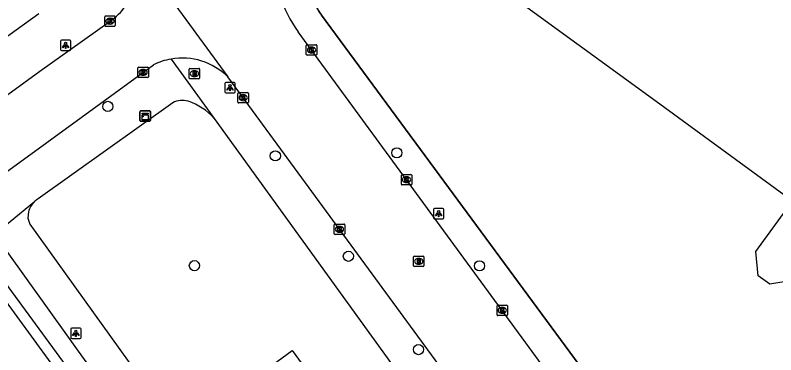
# Model space of a CAD drawing. Extents: x 159040 to 160094, y 381214 to 382518.
# Drawn here: x 159785.9 to 159859, y 382207.1 to 382239.7 of the extents above; entities that cross this region are included whole.
import ezdxf

# ---------------------------------------------------------------- set-up
doc = ezdxf.new("R2010")
doc.units = 0
for name, color, linetype in [('IMGEO_Boom', 7, 'Continuous'), ('IMGEO_Brandkraan', 7, 'Continuous'), ('IMGEO_Hek', 7, 'Continuous'), ('IMGEO_Kast', 7, 'Continuous'), ('IMGEO_Kolk', 7, 'Continuous'), ('IMGEO_Lichtpunt', 7, 'Continuous'), ('IMGEO_Pand', 7, 'Continuous'), ('IMGEO_Rijbaan_lokaal_gesloten', 7, 'Continuous'), ('IMGEO_Rijbaan_lokaal_open', 7, 'Continuous'), ('IMGEO_Rioolput', 7, 'Continuous'), ('IMGEO_Voetpad_open', 7, 'Continuous')]:
    doc.layers.add(name, color=color, linetype=linetype)

msp = doc.modelspace()

# ---------------------------------------------------------------- linework, layer by layer
at = {"layer": 'IMGEO_Boom'}
for centre in [(159794.756, 382230.961), (159810.872, 382226.208), (159822.563, 382226.496), (159817.897, 382216.561), (159803.083, 382215.662), (159830.514, 382215.64), (159824.636, 382207.597)]:
    msp.add_circle(centre, 0.489, dxfattribs=at)
at = {"layer": 'IMGEO_Brandkraan'}
for p, q in [((159802.585, 382233.682), (159802.585, 382234.534)), ((159802.66, 382234.608), (159803.512, 382234.608)), ((159803.586, 382234.534), (159803.586, 382233.682)), ((159803.096, 382233.828), (159803.071, 382233.828)), ((159803.073, 382234.388), (159803.098, 382234.388)), ((159803.512, 382233.608), (159802.66, 382233.608))]:
    msp.add_line(p, q, dxfattribs=at)
for points in [[(159802.585, 382233.682), (159802.585, 382234.534)], [(159802.66, 382234.608), (159803.512, 382234.608)], [(159803.586, 382234.534), (159803.586, 382233.682)], [(159802.933, 382234.308), (159802.933, 382233.908), (159803.146, 382233.908)], [(159803.164, 382234.308), (159802.933, 382234.308)], [(159803.112, 382234.227), (159803.058, 382234.227), (159803.058, 382234.151)], [(159803.058, 382234.151), (159803.111, 382234.151)], [(159803.12, 382234.075), (159803.058, 382234.075), (159803.058, 382233.994)], [(159803.058, 382233.994), (159803.12, 382233.994)], [(159803.512, 382233.608), (159802.66, 382233.608)]]:
    msp.add_lwpolyline(points, dxfattribs=at)
for centre, radius, start, end in [((159802.662, 382234.532), 0.0765, 91.55205, 178.44795), ((159802.662, 382234.532), 0.0765, 91.55205, 178.44795), ((159803.51, 382234.532), 0.0765, 1.55205, 88.44795), ((159803.51, 382234.532), 0.0765, 1.55205, 88.44795), ((159803.113, 382234.189), 0.0379, 267.82845, 90.93552), ((159803.121, 382234.034), 0.0404, 269.87594, 90.50774), ((159803.152, 382234.159), 0.251, 268.66757, 293.53466), ((159803.168, 382234.163), 0.145, 59.4692, 91.53667), ((159803.193, 382234.21), 0.0922, 285.51372, 58.15012), ((159803.198, 382234.018), 0.105, 301.31148, 78.98903), ((159802.662, 382233.684), 0.0765, 181.55205, 268.44795), ((159802.662, 382233.684), 0.0765, 181.55205, 268.44795), ((159803.51, 382233.684), 0.0765, 271.55205, 358.44795), ((159803.51, 382233.684), 0.0765, 271.55205, 358.44795)]:
    msp.add_arc(centre, radius, start, end, dxfattribs=at)
for centre, major_axis, ratio, start_param, end_param in [((159803.072, 382234.108), (-0.387, 0.002), 0.722429, 4.712389, 7.853982), ((159803.097, 382234.108), (-0.39, 0.002), 0.717154, 1.570796, 4.712389)]:
    msp.add_ellipse(centre, major_axis=major_axis, ratio=ratio, start_param=start_param, end_param=end_param, dxfattribs=at)
at = {"layer": 'IMGEO_Hek'}
msp.add_lwpolyline([(159867.666, 382168.76), (159815.302, 382239.717)], dxfattribs=at)
msp.add_arc((159822.673, 382244.936), 9.031, 145.89261, 215.29973, dxfattribs=at)
at = {"layer": 'IMGEO_Kast'}
for p, q in [((159797.852, 382229.61), (159797.852, 382230.451)), ((159797.852, 382230.451), (159797.852, 382229.61)), ((159797.927, 382230.535), (159798.768, 382230.535)), ((159798.768, 382230.535), (159797.927, 382230.535)), ((159798.852, 382230.46), (159798.852, 382229.619)), ((159798.852, 382229.619), (159798.852, 382230.46)), ((159798.777, 382229.535), (159797.936, 382229.535)), ((159797.936, 382229.535), (159798.777, 382229.535))]:
    msp.add_line(p, q, dxfattribs=at)
for points in [[(159798.047, 382230.325), (159798.647, 382230.325), (159798.647, 382230.24), (159798.047, 382230.24), (159798.047, 382230.325)], [(159798.047, 382230.15), (159798.647, 382230.15), (159798.647, 382229.661), (159798.047, 382229.661), (159798.047, 382230.15)]]:
    msp.add_lwpolyline(points, dxfattribs=at)
msp.add_circle((159798.131, 382229.999), 0.0377, dxfattribs=at)
for centre, start, end in [((159797.93, 382230.457), 92.4484, 184.28452), ((159797.93, 382230.457), 92.4484, 184.28452), ((159798.774, 382230.457), 2.4484, 94.28452), ((159798.774, 382230.457), 2.4484, 94.28452), ((159797.93, 382229.613), 182.4484, 274.28452), ((159797.93, 382229.613), 182.4484, 274.28452), ((159798.774, 382229.613), 272.4484, 4.28452), ((159798.774, 382229.613), 272.4484, 4.28452)]:
    msp.add_arc(centre, 0.0779, start, end, dxfattribs=at)
at = {"layer": 'IMGEO_Kolk'}
for p, q in [((159794.545, 382239.647), (159795.397, 382239.647)), ((159794.47, 382238.721), (159794.47, 382239.573)), ((159794.981, 382238.867), (159794.956, 382238.867)), ((159794.958, 382239.427), (159794.983, 382239.427)), ((159795.471, 382239.573), (159795.471, 382238.721)), ((159795.397, 382238.647), (159794.545, 382238.647)), ((159813.849, 382235.955), (159813.849, 382236.807)), ((159813.924, 382236.881), (159814.776, 382236.881)), ((159814.85, 382236.807), (159814.85, 382235.955)), ((159814.36, 382236.101), (159814.335, 382236.101)), ((159814.337, 382236.661), (159814.362, 382236.661)), ((159814.776, 382235.881), (159813.924, 382235.881)), ((159797.657, 382233.805), (159797.657, 382234.657)), ((159797.732, 382234.731), (159798.584, 382234.731)), ((159798.145, 382234.511), (159798.17, 382234.511)), ((159798.658, 382234.657), (159798.658, 382233.805)), ((159798.168, 382233.951), (159798.143, 382233.951)), ((159798.584, 382233.731), (159797.732, 382233.731)), ((159807.352, 382232.287), (159808.204, 382232.287)), ((159807.277, 382231.361), (159807.277, 382232.213)), ((159807.765, 382232.067), (159807.79, 382232.067)), ((159808.278, 382232.213), (159808.278, 382231.361)), ((159808.204, 382231.287), (159807.352, 382231.287)), ((159807.788, 382231.507), (159807.763, 382231.507)), ((159822.992, 382223.489), (159822.992, 382224.341)), ((159823.067, 382224.415), (159823.919, 382224.415)), ((159823.993, 382224.341), (159823.993, 382223.489)), ((159823.503, 382223.635), (159823.478, 382223.635)), ((159823.48, 382224.195), (159823.505, 382224.195)), ((159823.919, 382223.415), (159823.067, 382223.415)), ((159816.539, 382218.733), (159816.539, 382219.585)), ((159816.614, 382219.659), (159817.466, 382219.659)), ((159817.027, 382219.439), (159817.052, 382219.439)), ((159817.54, 382219.585), (159817.54, 382218.733)), ((159817.466, 382218.659), (159816.614, 382218.659)), ((159817.05, 382218.879), (159817.025, 382218.879)), ((159832.268, 382211.868), (159833.12, 382211.868)), ((159832.193, 382210.942), (159832.193, 382211.794)), ((159832.704, 382211.088), (159832.679, 382211.088)), ((159832.681, 382211.648), (159832.706, 382211.648)), ((159833.194, 382211.794), (159833.194, 382210.942)), ((159833.12, 382210.868), (159832.268, 382210.868))]:
    msp.add_line(p, q, dxfattribs=at)
for points in [[(159794.545, 382239.647), (159795.397, 382239.647)], [(159794.47, 382238.721), (159794.47, 382239.573)], [(159794.791, 382239.347), (159794.914, 382239.347), (159794.914, 382239.196), (159795.044, 382239.347), (159795.208, 382239.347), (159795.062, 382239.196), (159795.215, 382238.947), (159795.063, 382238.947), (159794.978, 382239.111), (159794.914, 382239.044), (159794.914, 382238.947), (159794.791, 382238.947), (159794.791, 382239.347)], [(159795.471, 382239.573), (159795.471, 382238.721)], [(159795.397, 382238.647), (159794.545, 382238.647)], [(159813.849, 382235.955), (159813.849, 382236.807)], [(159813.924, 382236.881), (159814.776, 382236.881)], [(159814.85, 382236.807), (159814.85, 382235.955)], [(159814.17, 382236.581), (159814.293, 382236.581), (159814.293, 382236.43), (159814.423, 382236.581), (159814.587, 382236.581), (159814.441, 382236.43), (159814.594, 382236.181), (159814.442, 382236.181), (159814.357, 382236.345), (159814.293, 382236.278), (159814.293, 382236.181), (159814.17, 382236.181), (159814.17, 382236.581)], [(159814.776, 382235.881), (159813.924, 382235.881)], [(159797.657, 382233.805), (159797.657, 382234.657)], [(159797.732, 382234.731), (159798.584, 382234.731)], [(159798.658, 382234.657), (159798.658, 382233.805)], [(159797.978, 382234.431), (159798.101, 382234.431), (159798.101, 382234.28), (159798.231, 382234.431), (159798.395, 382234.431), (159798.249, 382234.28), (159798.402, 382234.031), (159798.25, 382234.031), (159798.165, 382234.195), (159798.101, 382234.128), (159798.101, 382234.031), (159797.978, 382234.031), (159797.978, 382234.431)], [(159798.584, 382233.731), (159797.732, 382233.731)], [(159807.352, 382232.287), (159808.204, 382232.287)], [(159807.277, 382231.361), (159807.277, 382232.213)], [(159807.598, 382231.987), (159807.721, 382231.987), (159807.721, 382231.836), (159807.851, 382231.987), (159808.015, 382231.987), (159807.869, 382231.836), (159808.022, 382231.587), (159807.87, 382231.587), (159807.785, 382231.751), (159807.721, 382231.684), (159807.721, 382231.587), (159807.598, 382231.587), (159807.598, 382231.987)], [(159808.278, 382232.213), (159808.278, 382231.361)], [(159808.204, 382231.287), (159807.352, 382231.287)], [(159822.992, 382223.489), (159822.992, 382224.341)], [(159823.067, 382224.415), (159823.919, 382224.415)], [(159823.993, 382224.341), (159823.993, 382223.489)], [(159823.313, 382224.115), (159823.436, 382224.115), (159823.436, 382223.964), (159823.566, 382224.115), (159823.73, 382224.115), (159823.584, 382223.964), (159823.737, 382223.715), (159823.585, 382223.715), (159823.5, 382223.879), (159823.436, 382223.812), (159823.436, 382223.715), (159823.313, 382223.715), (159823.313, 382224.115)], [(159823.919, 382223.415), (159823.067, 382223.415)], [(159816.539, 382218.733), (159816.539, 382219.585)], [(159816.614, 382219.659), (159817.466, 382219.659)], [(159816.86, 382219.359), (159816.983, 382219.359), (159816.983, 382219.208), (159817.113, 382219.359), (159817.277, 382219.359), (159817.131, 382219.208), (159817.284, 382218.959), (159817.132, 382218.959), (159817.047, 382219.123), (159816.983, 382219.056), (159816.983, 382218.959), (159816.86, 382218.959), (159816.86, 382219.359)], [(159817.54, 382219.585), (159817.54, 382218.733)], [(159817.466, 382218.659), (159816.614, 382218.659)], [(159832.268, 382211.868), (159833.12, 382211.868)], [(159832.193, 382210.942), (159832.193, 382211.794)], [(159832.514, 382211.568), (159832.637, 382211.568), (159832.637, 382211.417), (159832.767, 382211.568), (159832.931, 382211.568), (159832.785, 382211.417), (159832.938, 382211.168), (159832.786, 382211.168), (159832.701, 382211.332), (159832.637, 382211.265), (159832.637, 382211.168), (159832.514, 382211.168), (159832.514, 382211.568)], [(159833.194, 382211.794), (159833.194, 382210.942)], [(159833.12, 382210.868), (159832.268, 382210.868)]]:
    msp.add_lwpolyline(points, dxfattribs=at)
for centre, start, end in [((159794.547, 382239.571), 91.55205, 178.44795), ((159794.547, 382239.571), 91.55205, 178.44795), ((159795.395, 382239.571), 1.55205, 88.44795), ((159795.395, 382239.571), 1.55205, 88.44795), ((159794.547, 382238.723), 181.55205, 268.44795), ((159794.547, 382238.723), 181.55205, 268.44795), ((159795.395, 382238.723), 271.55205, 358.44795), ((159795.395, 382238.723), 271.55205, 358.44795), ((159813.926, 382236.805), 91.55205, 178.44795), ((159813.926, 382236.805), 91.55205, 178.44795), ((159814.774, 382236.805), 1.55205, 88.44795), ((159814.774, 382236.805), 1.55205, 88.44795), ((159813.926, 382235.957), 181.55205, 268.44795), ((159813.926, 382235.957), 181.55205, 268.44795), ((159814.774, 382235.957), 271.55205, 358.44795), ((159814.774, 382235.957), 271.55205, 358.44795), ((159797.734, 382234.655), 91.55205, 178.44795), ((159797.734, 382234.655), 91.55205, 178.44795), ((159798.582, 382234.655), 1.55205, 88.44795), ((159798.582, 382234.655), 1.55205, 88.44795), ((159797.734, 382233.807), 181.55205, 268.44795), ((159797.734, 382233.807), 181.55205, 268.44795), ((159798.582, 382233.807), 271.55205, 358.44795), ((159798.582, 382233.807), 271.55205, 358.44795), ((159807.354, 382232.211), 91.55205, 178.44795), ((159807.354, 382232.211), 91.55205, 178.44795), ((159808.202, 382232.211), 1.55205, 88.44795), ((159808.202, 382232.211), 1.55205, 88.44795), ((159807.354, 382231.363), 181.55205, 268.44795), ((159807.354, 382231.363), 181.55205, 268.44795), ((159808.202, 382231.363), 271.55205, 358.44795), ((159808.202, 382231.363), 271.55205, 358.44795), ((159823.069, 382224.339), 91.55205, 178.44795), ((159823.069, 382224.339), 91.55205, 178.44795), ((159823.917, 382224.339), 1.55205, 88.44795), ((159823.917, 382224.339), 1.55205, 88.44795), ((159823.069, 382223.491), 181.55205, 268.44795), ((159823.069, 382223.491), 181.55205, 268.44795), ((159823.917, 382223.491), 271.55205, 358.44795), ((159823.917, 382223.491), 271.55205, 358.44795), ((159816.616, 382219.583), 91.55205, 178.44795), ((159816.616, 382219.583), 91.55205, 178.44795), ((159817.464, 382219.583), 1.55205, 88.44795), ((159817.464, 382219.583), 1.55205, 88.44795), ((159816.616, 382218.735), 181.55205, 268.44795), ((159816.616, 382218.735), 181.55205, 268.44795), ((159817.464, 382218.735), 271.55205, 358.44795), ((159817.464, 382218.735), 271.55205, 358.44795), ((159832.27, 382211.792), 91.55205, 178.44795), ((159832.27, 382211.792), 91.55205, 178.44795), ((159833.118, 382211.792), 1.55205, 88.44795), ((159833.118, 382211.792), 1.55205, 88.44795), ((159832.27, 382210.944), 181.55205, 268.44795), ((159832.27, 382210.944), 181.55205, 268.44795), ((159833.118, 382210.944), 271.55205, 358.44795), ((159833.118, 382210.944), 271.55205, 358.44795)]:
    msp.add_arc(centre, 0.0765, start, end, dxfattribs=at)
for centre, major_axis, ratio, start_param, end_param in [((159794.957, 382239.147), (-0.387, 0.002), 0.722429, 4.712389, 7.853982), ((159794.982, 382239.147), (-0.39, 0.002), 0.717154, 1.570796, 4.712389), ((159814.336, 382236.381), (-0.387, 0.002), 0.722429, 4.712389, 7.853982), ((159814.361, 382236.381), (-0.39, 0.002), 0.717154, 1.570796, 4.712389), ((159798.144, 382234.231), (-0.387, 0.002), 0.722429, 4.712389, 7.853982), ((159798.169, 382234.231), (-0.39, 0.002), 0.717154, 1.570796, 4.712389), ((159807.764, 382231.787), (-0.387, 0.002), 0.722429, 4.712389, 7.853982), ((159807.789, 382231.787), (-0.39, 0.002), 0.717154, 1.570796, 4.712389), ((159823.479, 382223.915), (-0.387, 0.002), 0.722429, 4.712389, 7.853982), ((159823.504, 382223.915), (-0.39, 0.002), 0.717154, 1.570796, 4.712389), ((159817.026, 382219.159), (-0.387, 0.002), 0.722429, 4.712389, 7.853982), ((159817.051, 382219.159), (-0.39, 0.002), 0.717154, 1.570796, 4.712389), ((159832.68, 382211.368), (-0.387, 0.002), 0.722429, 4.712389, 7.853982), ((159832.705, 382211.368), (-0.39, 0.002), 0.717154, 1.570796, 4.712389)]:
    msp.add_ellipse(centre, major_axis=major_axis, ratio=ratio, start_param=start_param, end_param=end_param, dxfattribs=at)
at = {"layer": 'IMGEO_Lichtpunt'}
for p, q in [((159790.2, 382237.224), (159790.2, 382236.417)), ((159790.2, 382237.224), (159790.2, 382236.417)), ((159791.102, 382237.319), (159790.294, 382237.319)), ((159791.102, 382237.319), (159790.294, 382237.319)), ((159791.196, 382236.417), (159791.196, 382237.224)), ((159791.196, 382236.417), (159791.196, 382237.224)), ((159790.294, 382236.323), (159791.102, 382236.323)), ((159790.294, 382236.323), (159791.102, 382236.323)), ((159806.009, 382233.159), (159806.009, 382232.352)), ((159806.009, 382233.159), (159806.009, 382232.352)), ((159806.911, 382233.254), (159806.103, 382233.254)), ((159806.911, 382233.254), (159806.103, 382233.254)), ((159807.005, 382232.352), (159807.005, 382233.159)), ((159807.005, 382232.352), (159807.005, 382233.159)), ((159806.103, 382232.258), (159806.911, 382232.258)), ((159806.103, 382232.258), (159806.911, 382232.258)), ((159826.084, 382221.059), (159826.084, 382220.252)), ((159826.084, 382221.059), (159826.084, 382220.252)), ((159826.986, 382221.154), (159826.178, 382221.154)), ((159826.986, 382221.154), (159826.178, 382221.154)), ((159827.08, 382220.252), (159827.08, 382221.059)), ((159827.08, 382220.252), (159827.08, 382221.059)), ((159826.178, 382220.158), (159826.986, 382220.158)), ((159826.178, 382220.158), (159826.986, 382220.158)), ((159792.092, 382209.661), (159791.284, 382209.661)), ((159792.092, 382209.661), (159791.284, 382209.661)), ((159791.19, 382209.566), (159791.19, 382208.759)), ((159791.19, 382209.566), (159791.19, 382208.759)), ((159792.186, 382208.759), (159792.186, 382209.566)), ((159792.186, 382208.759), (159792.186, 382209.566)), ((159791.284, 382208.665), (159792.092, 382208.665)), ((159791.284, 382208.665), (159792.092, 382208.665))]:
    msp.add_line(p, q, dxfattribs=at)
for points in [[(159790.574, 382236.888), (159790.613, 382236.86), (159790.425, 382236.598), (159790.387, 382236.625), (159790.574, 382236.888)], [(159790.676, 382236.84), (159790.723, 382236.84), (159790.723, 382236.518), (159790.676, 382236.518), (159790.676, 382236.84)], [(159790.786, 382236.86), (159790.824, 382236.887), (159791.011, 382236.625), (159790.972, 382236.597), (159790.786, 382236.86)], [(159806.383, 382232.823), (159806.422, 382232.795), (159806.234, 382232.533), (159806.196, 382232.56), (159806.383, 382232.823)], [(159806.485, 382232.775), (159806.532, 382232.775), (159806.532, 382232.453), (159806.485, 382232.453), (159806.485, 382232.775)], [(159806.595, 382232.795), (159806.633, 382232.822), (159806.82, 382232.56), (159806.781, 382232.532), (159806.595, 382232.795)], [(159826.458, 382220.723), (159826.497, 382220.695), (159826.309, 382220.433), (159826.271, 382220.46), (159826.458, 382220.723)], [(159826.56, 382220.675), (159826.607, 382220.675), (159826.607, 382220.353), (159826.56, 382220.353), (159826.56, 382220.675)], [(159826.67, 382220.695), (159826.708, 382220.722), (159826.895, 382220.46), (159826.856, 382220.432), (159826.67, 382220.695)], [(159791.564, 382209.23), (159791.603, 382209.202), (159791.415, 382208.94), (159791.377, 382208.967), (159791.564, 382209.23)], [(159791.666, 382209.182), (159791.713, 382209.182), (159791.713, 382208.86), (159791.666, 382208.86), (159791.666, 382209.182)], [(159791.776, 382209.202), (159791.814, 382209.229), (159792.001, 382208.967), (159791.962, 382208.939), (159791.776, 382209.202)]]:
    msp.add_lwpolyline(points, dxfattribs=at)
for centre in [(159790.699, 382237.022), (159806.508, 382232.957), (159826.583, 382220.857), (159791.689, 382209.364)]:
    msp.add_circle(centre, 0.0994, dxfattribs=at)
for centre, start, end in [((159790.294, 382237.224), 90, 180), ((159790.294, 382237.224), 90, 180), ((159791.102, 382237.224), 0, 90), ((159791.102, 382237.224), 0, 90), ((159790.294, 382236.417), 180, 270), ((159790.294, 382236.417), 180, 270), ((159791.102, 382236.417), 270, 0), ((159791.102, 382236.417), 270, 360), ((159806.103, 382233.159), 90, 180), ((159806.103, 382233.159), 90, 180), ((159806.911, 382233.159), 0, 90), ((159806.911, 382233.159), 0, 90), ((159806.103, 382232.352), 180, 270), ((159806.103, 382232.352), 180, 270), ((159806.911, 382232.352), 270, 0), ((159806.911, 382232.352), 270, 360), ((159826.178, 382221.059), 90, 180), ((159826.178, 382221.059), 90, 180), ((159826.986, 382221.059), 0, 90), ((159826.986, 382221.059), 0, 90), ((159826.178, 382220.252), 180, 270), ((159826.178, 382220.252), 180, 270), ((159826.986, 382220.252), 270, 0), ((159826.986, 382220.252), 270, 360), ((159791.284, 382209.566), 90, 180), ((159791.284, 382209.566), 90, 180), ((159792.092, 382209.566), 0, 90), ((159792.092, 382209.566), 0, 90), ((159791.284, 382208.759), 180, 270), ((159791.284, 382208.759), 180, 270), ((159792.092, 382208.759), 270, 0), ((159792.092, 382208.759), 270, 360)]:
    msp.add_arc(centre, 0.0946, start, end, dxfattribs=at)
at = {"layer": 'IMGEO_Pand'}
for points in [[(159909.865, 382150.941), (159866.748, 382182.331), (159874.146, 382192.488), (159876.702, 382195.996), (159876.976, 382195.795), (159879.934, 382199.872), (159883.707, 382205.065), (159864.224, 382219.248), (159860.586, 382214.221), (159858.421, 382213.874), (159857.298, 382214.675), (159857.082, 382217.019), (159860.619, 382221.869), (159847.489, 382231.418), (159824.251, 382248.347)], [(159788.116, 382239.855), (159780.171, 382234.145), (159778.825, 382233.178)], [(159784.352, 382213.009), (159790.903, 382204.048)]]:
    msp.add_lwpolyline(points, dxfattribs=at)
at = {"layer": 'IMGEO_Rijbaan_lokaal_gesloten'}
for points in [[(159795.843, 382248.072), (159806.311, 382233.789)], [(159865.33, 382166.993), (159855.887, 382179.891), (159849.647, 382188.355), (159841.456, 382199.419), (159813.067, 382238.13)], [(159836.583, 382192.633), (159830.978, 382200.161), (159806.311, 382233.789)]]:
    msp.add_lwpolyline(points, dxfattribs=at)
msp.add_arc((159822.783, 382245.188), 12.01, 197.12064, 215.99645, dxfattribs=at)
at = {"layer": 'IMGEO_Rijbaan_lokaal_open'}
for points in [[(159772.689, 382223.066), (159773.408, 382223.694), (159773.594, 382223.827), (159778.111, 382227.061), (159783.214, 382230.72), (159788.224, 382234.347), (159795.203, 382239.311)], [(159716.689, 382174.981), (159723.043, 382179.606), (159726.96, 382182.387), (159731.602, 382185.81), (159736.868, 382189.601), (159741.543, 382193.032), (159745.295, 382195.725), (159752.818, 382201.275), (159756.588, 382203.968), (159761.35, 382207.5), (159766.514, 382211.22), (159771.195, 382214.676), (159774.934, 382217.373), (159799.157, 382234.955)]]:
    msp.add_lwpolyline(points, dxfattribs=at)
for centre, radius, start, end in [((159792.123, 382243.559), 5.247, 305.94765, 328.4469), ((159801.923, 382229.397), 6.208, 100.04463, 116.4572), ((159801.922, 382229.394), 6.211, 45.04264, 100.03357)]:
    msp.add_arc(centre, radius, start, end, dxfattribs=at)
at = {"layer": 'IMGEO_Rioolput'}
for p, q in [((159824.166, 382215.65), (159824.166, 382216.502)), ((159824.241, 382216.576), (159825.093, 382216.576)), ((159824.654, 382216.356), (159824.679, 382216.356)), ((159825.167, 382216.502), (159825.167, 382215.65)), ((159825.093, 382215.576), (159824.241, 382215.576)), ((159824.677, 382215.796), (159824.652, 382215.796))]:
    msp.add_line(p, q, dxfattribs=at)
for points in [[(159824.166, 382215.65), (159824.166, 382216.502)], [(159824.241, 382216.576), (159825.093, 382216.576)], [(159824.755, 382216.274), (159824.503, 382216.276), (159824.503, 382215.876)], [(159824.681, 382216.195), (159824.627, 382216.195), (159824.627, 382216.114)], [(159825.167, 382216.502), (159825.167, 382215.65)], [(159825.093, 382215.576), (159824.241, 382215.576)], [(159824.503, 382215.876), (159824.627, 382215.876), (159824.627, 382216.038), (159824.638, 382216.038)], [(159824.627, 382216.114), (159824.679, 382216.114)], [(159824.685, 382216.009), (159824.756, 382215.876), (159824.896, 382215.876), (159824.831, 382216.002)]]:
    msp.add_lwpolyline(points, dxfattribs=at)
for centre, radius, start, end in [((159824.243, 382216.5), 0.0765, 91.55205, 178.44795), ((159824.243, 382216.5), 0.0765, 91.55205, 178.44795), ((159824.687, 382216.099), 0.0964, 77.00612, 93.18647), ((159824.701, 382216.156), 0.0378, 276.66336, 79.67722), ((159824.754, 382216.164), 0.109, 350.36119, 89.41601), ((159825.091, 382216.5), 0.0765, 1.55205, 88.44795), ((159825.091, 382216.5), 0.0765, 1.55205, 88.44795), ((159824.243, 382215.652), 0.0765, 181.55205, 268.44795), ((159824.243, 382215.652), 0.0765, 181.55205, 268.44795), ((159824.637, 382215.985), 0.0533, 26.02933, 88.69889), ((159824.663, 382216.303), 0.19, 274.7715, 282.96867), ((159824.752, 382216.164), 0.112, 277.58423, 350.98172), ((159824.736, 382215.949), 0.108, 29.51342, 73.79051), ((159825.091, 382215.652), 0.0765, 271.55205, 358.44795), ((159825.091, 382215.652), 0.0765, 271.55205, 358.44795)]:
    msp.add_arc(centre, radius, start, end, dxfattribs=at)
for centre, major_axis, ratio, start_param, end_param in [((159824.653, 382216.076), (-0.387, 0.002), 0.722429, 4.712389, 7.853982), ((159824.678, 382216.076), (-0.39, 0.002), 0.717154, 1.570796, 4.712389)]:
    msp.add_ellipse(centre, major_axis=major_axis, ratio=ratio, start_param=start_param, end_param=end_param, dxfattribs=at)
at = {"layer": 'IMGEO_Voetpad_open'}
for points in [[(159815.302, 382239.717), (159867.666, 382168.76)], [(159800.84, 382235.51), (159804.973, 382229.806)], [(159801.009, 382231.293), (159788.047, 382222.073)], [(159804.973, 382229.806), (159832.924, 382191.229)], [(159782.981, 382217.995), (159787.719, 382221.818)], [(159787.131, 382220.83), (159787.071, 382220.228), (159787.255, 382219.651), (159801.127, 382200.342)], [(159791.75, 382204.681), (159782.271, 382217.605)], [(159793.162, 382205.736), (159784.912, 382217.244)], [(159801.942, 382199.793), (159812.482, 382207.521), (159828.596, 382185.544)]]:
    msp.add_lwpolyline(points, dxfattribs=at)
for centre, radius, start, end in [((159822.653, 382244.927), 9.01, 203.1777, 215.32834), ((159801.915, 382229.773), 1.769, 71.091, 120.79794), ((159800.849, 382226.263), 5.437, 40.66525, 72.45622), ((159789.154, 382220.311), 2.081, 122.13437, 133.5914), ((159789.161, 382220.291), 2.101, 133.36112, 165.1216)]:
    msp.add_arc(centre, radius, start, end, dxfattribs=at)

doc.saveas('drawing.dxf')
